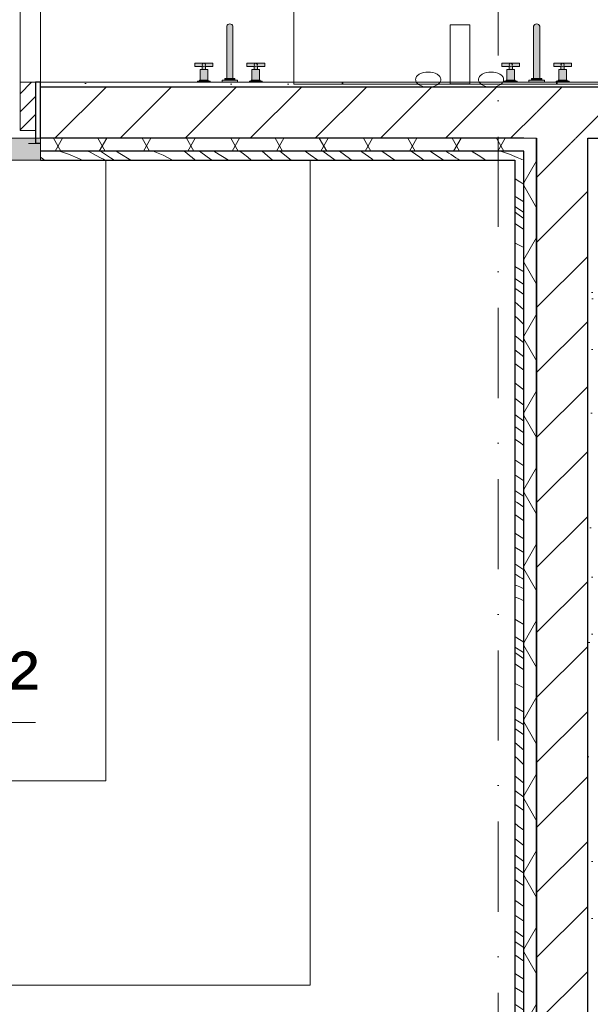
# Model space of a CAD drawing. Header units: millimetres. Extents: x -59761 to 112741, y -57975 to 46221.
# Tile 277 of 421: x 60679 to 62910, y -42960 to -39106. Entities that reach past the tile are written whole.
import ezdxf

# ---------------------------------------------------------------- set-up
doc = ezdxf.new("R2010")
doc.units = ezdxf.units.MM
for name, pattern in [('Wipeout_Contour', [1000, 0, -1000]), ('Штриховая', [564.444447, 282.222223, -282.222223]), ('Штрихпунктирная', [670.277762, 352.777767, -176.388884, 0, -141.111112])]:
    doc.linetypes.add(name, pattern=pattern)
for name, color, linetype in [('2D_План зонирования', 7, 'Continuous'), ('Интерьер - конструкции мебели', 7, 'Continuous'), ('Интерьер - Оборудование', 7, 'Continuous'), ('Интерьер - Оборудование бань', 7, 'Continuous'), ('Конструктив - Навесные Стены', 7, 'Continuous'), ('Конструктив - Стены Блок 200 нов', 7, 'Continuous'), ('УЛИЦА_Внутр отделка бань', 7, 'Continuous'), ('Элемент Модели - Зона', 7, 'Continuous'), ('Элемент Модели - Оси', 2, 'Continuous')]:
    doc.layers.add(name, color=color, linetype=linetype)
doc.styles.add('СГЕНЕРИР_СТИЛЬ_1', font='arial.ttf')
pattern_1 = [(45, (-45000, -54000), (-127.27922, 127.27922), [])]
pattern_2 = [(45, (-45000, -53650), (-111.36932, 111.36932), [0, -105, 0, -157.5]), (110, (-44650, -53650), (148.00159, 53.86817), [0, -77, 0, -133])]
pattern_3 = [(60, (-45000, -54000), (-129.90381, 75), []), (120, (-45000, -54000), (129.90381, 75), [])]

# ---------------------------------------------------------------- blocks, each defined once
blk = doc.blocks.new('*X661', base_point=(2412685.8, -340475.5))
at = {"layer": 'УЛИЦА_Внутр отделка бань', "color": 7, "linetype": 'Continuous', "lineweight": 5}
blk.add_line((2520300.8, -326116.7), (2520310.5, -326120.7), dxfattribs=at)
blk = doc.blocks.new('*X662', base_point=(2412685.8, -340475.5))
at = {"layer": 'УЛИЦА_Внутр отделка бань', "color": 7, "linetype": 'Continuous', "lineweight": 5}
for p, q in [((2520310.5, -326120.7), (2520323, -326125.8)), ((2520323, -326125.8), (2520333.1, -326130.5))]:
    blk.add_line(p, q, dxfattribs=at)
blk = doc.blocks.new('*X663', base_point=(2412685.8, -340475.5))
at = {"layer": 'УЛИЦА_Внутр отделка бань', "color": 7, "linetype": 'Continuous', "lineweight": 5}
for p, q in [((2520333.1, -326130.5), (2520335.8, -326131.7)), ((2520314.4, -326211.7), (2520300.8, -326203.4)), ((2520335.8, -326224.5), (2520314.4, -326211.7)), ((2520308.2, -326276.9), (2520300.8, -326272.2)), ((2520335.8, -326293.9), (2520308.2, -326276.9)), ((2520330.2, -326332.1), (2520300.8, -326312.9)), ((2520308.5, -326339.5), (2520300.8, -326333.9)), ((2520335.8, -326359.4), (2520308.5, -326339.5)), ((2520335.8, -326335.6), (2520330.2, -326332.1)), ((2520300.8, -326378.5), (2520315.7, -326388)), ((2520315.7, -326388), (2520335.8, -326402)), ((2520304.5, -326456.8), (2520300.8, -326455.2)), ((2520335.8, -326472.5), (2520304.5, -326456.8)), ((2520332.6, -326565.7), (2520300.8, -326547.6)), ((2520335.8, -326566.7), (2520332.6, -326565.7)), ((2520335.1, -326616), (2520300.8, -326594.8)), ((2520335.8, -326616.4), (2520335.1, -326616)), ((2520305.1, -326634.8), (2520300.8, -326631.7)), ((2520335.8, -326656.9), (2520305.1, -326634.8)), ((2520335.8, -326717.1), (2520300.8, -326686.3)), ((2520314.9, -326753), (2520300.8, -326740.5)), ((2520335.8, -326774.1), (2520314.9, -326753)), ((2520307.7, -326823), (2520300.8, -326816.9)), ((2520335.8, -326846), (2520307.7, -326823)), ((2520335.8, -326900.7), (2520300.8, -326874.2)), ((2520335.8, -326952.6), (2520300.8, -326927.6)), ((2520314.3, -327013.6), (2520300.8, -327002.8)), ((2520335.8, -327030), (2520314.3, -327013.6)), ((2520307.6, -327068.3), (2520300.8, -327062.9)), ((2520330.4, -327086.1), (2520307.6, -327068.3)), ((2520335.8, -327090.2), (2520330.4, -327086.1)), ((2520335.8, -327152.9), (2520300.8, -327126.6)), ((2520335.8, -327198.8), (2520300.8, -327173.9)), ((2520318.4, -327235.5), (2520300.8, -327222.9)), ((2520335.8, -327247.8), (2520318.4, -327235.5)), ((2520335.8, -327328.3), (2520300.8, -327304.1)), ((2520335.8, -327386.4), (2520300.8, -327362.6)), ((2520332.5, -327445.8), (2520300.8, -327423.9)), ((2520335.8, -327447.9), (2520332.5, -327445.8)), ((2520309.5, -327471.9), (2520300.8, -327466)), ((2520335.8, -327489.3), (2520309.5, -327471.9)), ((2520335.8, -327542.8), (2520300.8, -327518)), ((2520335.8, -327613.4), (2520300.8, -327591.6)), ((2520329.8, -327663), (2520300.8, -327645.7)), ((2520335.8, -327666.9), (2520329.8, -327663)), ((2520335.8, -327734.7), (2520300.8, -327710.8)), ((2520304.3, -327753.1), (2520300.8, -327750.9)), ((2520312.2, -327758.1), (2520304.3, -327753.1)), ((2520320.1, -327763.1), (2520312.2, -327758.1)), ((2520328.1, -327768), (2520320.1, -327763.1)), ((2520335.8, -327773.2), (2520328.1, -327768)), ((2520300.8, -327793), (2520320, -327802)), ((2520320, -327802), (2520335.8, -327809.7)), ((2520300.8, -327840.9), (2520323, -327850)), ((2520323, -327850), (2520335.8, -327855.9)), ((2520314.4, -327935.9), (2520300.8, -327927.6)), ((2520335.8, -327948.8), (2520314.4, -327935.9)), ((2520308.2, -328001.1), (2520300.8, -327996.4)), ((2520335.8, -328018.1), (2520308.2, -328001.1)), ((2520330.2, -328056.3), (2520300.8, -328037.1)), ((2520308.5, -328063.7), (2520300.8, -328058.1)), ((2520335.8, -328083.6), (2520308.5, -328063.7)), ((2520335.8, -328059.9), (2520330.2, -328056.3)), ((2520300.8, -328102.7), (2520315.7, -328112.2)), ((2520315.7, -328112.2), (2520335.8, -328126.2)), ((2520304.5, -328181), (2520300.8, -328179.4)), ((2520335.8, -328196.7), (2520304.5, -328181)), ((2520332.6, -328289.9), (2520300.8, -328271.8)), ((2520335.8, -328290.9), (2520332.6, -328289.9)), ((2520335.1, -328340.2), (2520300.8, -328319)), ((2520335.8, -328340.6), (2520335.1, -328340.2)), ((2520305.1, -328359), (2520300.8, -328355.9)), ((2520335.8, -328381.1), (2520305.1, -328359)), ((2520335.8, -328441.3), (2520300.8, -328410.5)), ((2520314.9, -328477.2), (2520300.8, -328464.7)), ((2520335.8, -328498.3), (2520314.9, -328477.2)), ((2520307.7, -328547.2), (2520300.8, -328541.1)), ((2520335.8, -328570.2), (2520307.7, -328547.2)), ((2520335.8, -328624.9), (2520300.8, -328598.4)), ((2520335.8, -328676.8), (2520300.8, -328651.8)), ((2520314.3, -328737.8), (2520300.8, -328727)), ((2520335.8, -328754.2), (2520314.3, -328737.8)), ((2520307.6, -328792.5), (2520300.8, -328787.1)), ((2520330.4, -328810.3), (2520307.6, -328792.5)), ((2520335.8, -328814.4), (2520330.4, -328810.3)), ((2520335.8, -328877.1), (2520300.8, -328850.8)), ((2520335.8, -328923), (2520300.8, -328898.2)), ((2520318.4, -328959.7), (2520300.8, -328947.1)), ((2520335.8, -328972), (2520318.4, -328959.7)), ((2520335.8, -329052.5), (2520300.8, -329028.3)), ((2520335.8, -329110.6), (2520300.8, -329086.8)), ((2520332.5, -329170), (2520300.8, -329148.1)), ((2520309.5, -329196.1), (2520300.8, -329190.2)), ((2520335.8, -329213.5), (2520309.5, -329196.1)), ((2520335.8, -329172.2), (2520332.5, -329170)), ((2520335.8, -329267), (2520300.8, -329242.2)), ((2520335.8, -329337.6), (2520300.8, -329315.8)), ((2520329.8, -329387.2), (2520300.8, -329369.9)), ((2520335.8, -329391.1), (2520329.8, -329387.2)), ((2520335.8, -329458.9), (2520300.8, -329435.1))]:
    blk.add_line(p, q, dxfattribs=at)
blk = doc.blocks.new('*X670', base_point=(2412685.8, -340475.5))
at = {"layer": 'УЛИЦА_Внутр отделка бань', "color": 7, "linetype": 'Continuous', "lineweight": 5}
for p, q in [((2518520, -326095.5), (2518555.2, -326108)), ((2518555.2, -326108), (2518598.8, -326125.8)), ((2518631.5, -326095.5), (2518639.8, -326099.7)), ((2518639.8, -326099.7), (2518661.5, -326111.1)), ((2518661.5, -326111.1), (2518683, -326122.9)), ((2518719.9, -326121.5), (2518680.6, -326095.5)), ((2518756.5, -326104.5), (2518742.1, -326095.5)), ((2518798.7, -326130.5), (2518756.5, -326104.5)), ((2518925.1, -326111.9), (2518886.3, -326095.5)), ((2518962.1, -326130.5), (2518925.1, -326111.9)), ((2519018.4, -326103.6), (2519008.3, -326095.5)), ((2519029.1, -326112.3), (2519018.4, -326103.6)), ((2519039.5, -326121.2), (2519029.1, -326112.3)), ((2519098.1, -326117.6), (2519067.6, -326095.5)), ((2519128.1, -326098.7), (2519122.9, -326095.5)), ((2519180.6, -326130.5), (2519128.1, -326098.7)), ((2519240.2, -326105.9), (2519225.1, -326095.5)), ((2519257, -326119.2), (2519240.2, -326105.9)), ((2519333.5, -326113.9), (2519312.3, -326095.5)), ((2519352.8, -326130.5), (2519333.5, -326113.9)), ((2519425.9, -326130.5), (2519382.2, -326095.5)), ((2519500.5, -326109.6), (2519480.7, -326095.5)), ((2519529.8, -326130.5), (2519500.5, -326109.6)), ((2519598.6, -326130.5), (2519550.3, -326095.5)), ((2519653.6, -326124), (2519615.6, -326095.5)), ((2519702.5, -326098.1), (2519698.9, -326095.5)), ((2519741.6, -326126.4), (2519702.5, -326098.1)), ((2519831.7, -326130.5), (2519781.1, -326095.5)), ((2519929.4, -326119.7), (2519895.2, -326095.5)), ((2520021.9, -326130.5), (2519969.1, -326095.5)), ((2520042.6, -326103.2), (2520031.1, -326095.5)), ((2520051.8, -326109.3), (2520042.6, -326103.2)), ((2520061.1, -326115.4), (2520051.8, -326109.3)), ((2520070.4, -326121.4), (2520061.1, -326115.4)), ((2520157.4, -326111.2), (2520131, -326095.5)), ((2520179.5, -326126), (2520157.4, -326111.2)), ((2520244.2, -326095.5), (2520279.5, -326108)), ((2520279.5, -326108), (2520300.8, -326116.7)), ((2518455.3, -326126), (2518445.8, -326119.6)), ((2518462.1, -326130.5), (2518455.3, -326126)), ((2518598.8, -326125.8), (2518608.9, -326130.5)), ((2518692.6, -326127.7), (2518683, -326122.9)), ((2518698, -326130.5), (2518692.6, -326127.7)), ((2518733.6, -326130.5), (2518719.9, -326121.5)), ((2519049.9, -326130.2), (2519039.5, -326121.2)), ((2519050.2, -326130.5), (2519049.9, -326130.2)), ((2519116.1, -326130.5), (2519098.1, -326117.6)), ((2519269.9, -326130.5), (2519257, -326119.2)), ((2519662.4, -326130.5), (2519653.6, -326124)), ((2519747.4, -326130.5), (2519741.6, -326126.4)), ((2519944.5, -326130.5), (2519929.4, -326119.7)), ((2520079.8, -326127.5), (2520070.4, -326121.4)), ((2520084.4, -326130.5), (2520079.8, -326127.5)), ((2520186.3, -326130.5), (2520179.5, -326126))]:
    blk.add_line(p, q, dxfattribs=at)

msp = doc.modelspace()

# ---------------------------------------------------------------- linework, layer by layer
at = {"layer": 'Интерьер - конструкции мебели', "color": 7, "linetype": 'Continuous', "lineweight": 15, "flags": 128}
for points in [[(60760, -39349.94), (64500.34, -39349.94), (64500.34, -38649.94), (60760, -38649.94)], [(54320, -39654.94), (54320, -43685), (54385, -43685), (62615, -43685), (62680, -43685), (62680, -39654.94), (61815, -39654.94), (61815, -42885), (55185, -42885), (55185, -39654.94)], [(55185, -39654.94), (55185, -42885), (61815, -42885), (61815, -39654.94), (61015, -39654.94), (61015, -42085), (55985, -42085), (55985, -39654.94)]]:
    msp.add_lwpolyline(points, close=True, dxfattribs=at)
at = {"layer": 'Интерьер - Оборудование', "color": 7, "linetype": 'Continuous', "lineweight": 5}
for p, q in [((61392.34, -39288.94), (61394.24, -39287.04)), ((61392.34, -39299.94), (61405.34, -39299.94)), ((61405.34, -39288.94), (61403.43, -39287.04)), ((61595.34, -39288.94), (61597.24, -39287.04)), ((61608.34, -39299.94), (61595.34, -39299.94)), ((61608.34, -39288.94), (61606.43, -39287.04)), ((62592.34, -39288.94), (62594.24, -39287.04)), ((62592.34, -39299.94), (62605.34, -39299.94)), ((62605.34, -39288.94), (62603.43, -39287.04)), ((62795.34, -39288.94), (62797.24, -39287.04)), ((62808.34, -39299.94), (62795.34, -39299.94)), ((62808.34, -39288.94), (62806.43, -39287.04))]:
    msp.add_line(p, q, dxfattribs=at)
for centre in [(61398.84, -39282.44), (61601.84, -39282.44), (62598.84, -39282.44), (62801.84, -39282.44)]:
    msp.add_circle(centre, 6.5, dxfattribs=at)
at = {"layer": 'Интерьер - Оборудование бань', "color": 7, "linetype": 'Continuous', "lineweight": 15}
msp.add_lwpolyline([(55185, -39654.94), (55185, -42885), (61815, -42885), (61815, -39654.94)], dxfattribs=at)
at = {"layer": 'Конструктив - Навесные Стены', "color": 7, "linetype": 'Continuous', "lineweight": 5}
for p, q in [((60680, -39319.94), (60680, -38424.94)), ((60680, -39319.94), (60680, -39374.94)), ((60680, -39374.94), (60680, -39319.94))]:
    msp.add_line(p, q, dxfattribs=at)
msp.add_arc((60680, -39319.94), 895, 90, 180, dxfattribs=at)
at = {"layer": 'Элемент Модели - Зона', "color": 7, "linetype": 'Continuous', "lineweight": 15}
msp.add_line((59440, -41856.6), (60740.58, -41856.6), dxfattribs=at)
at = {"layer": 'Элемент Модели - Зона', "color": 253, "linetype": 'Штриховая', "lineweight": 15, "flags": 128}
for points in [[(-8890, -17680), (-3119.74, -17680), (-3119.74, -14858.42), (142.53, -11594.86), (156.67, -11609), (156.67, -11580), (18300, -11580), (18300, -11600), (32399.73, -11600), (32399.73, -11580), (69081.36, -11580), (72316.72, -14823.47), (72320.06, -15158.11), (72320.06, -17695), (72360, -17695), (72360, -19700), (72120, -19700), (72120, -18300), (71700, -18300), (71700, -17900), (63300, -17900), (63300, -18300), (62700, -18300), (62700, -17900), (54320, -17900), (54320, -27030), (62700, -27030), (62700, -26350), (63300, -26350), (63300, -27540), (67380, -27540), (67380, -26630), (67500, -26630), (67500, -27660), (62920, -27660), (62920, -32819.89), (72120, -32819.89), (72120, -27750), (71650, -27750), (71650, -26250), (72120, -26250), (72120, -21200), (72360, -21200), (72360, -33849.94), (72120, -33849.94), (72120, -33059.89), (54320, -33059.89), (54320, -39349.94), (72120, -39349.94), (72120, -36299.94), (71700.06, -36299.94), (71700.06, -35674.44), (72120, -35674.44), (72120, -35349.94), (72360, -35349.94), (72360, -35679.94), (75850, -35679.94), (75850, -16794.88), (75238.88, -16794.88), (75238.88, -9000), (80700, -9000), (80700, -8700), (81300, -8700), (81300, -9000), (87517.1, -9000), (87517.1, -320), (85530, -320), (85530, 300), (84182.9, 300), (81300, 300), (81300, -300), (80700, -300), (80700, 212.5), (79799.78, 212.5), (72300, 212.5), (72300, -300), (71700, -300), (71700, 212.5), (63300, 212.5), (63300, -300), (62700, -300), (62700, 212.5), (54300, 212.5), (54300, -300), (53700, -300), (53700, 212.5), (45650, 212.5), (45650, -300), (45050, -300), (44950, -300), (44950, -5367.2), (32450.06, -5367.2), (32450.06, -200), (32450.06, 7690), (32460.06, 7690), (32460.06, 13850), (29720, 13850), (29720, 5730), (28964.53, 5730), (28964.53, 212), (27300.06, 212), (27300.06, -300), (26700.06, -300), (26700.06, 212), (18300, 212), (18300, -300), (17700, -300), (17700, 212), (16025.03, 212), (16025.03, -7500), (16025.03, -9042.59), (9300, -9042.59), (9300, -9300), (8700, -9300), (8700, -9042.59), (300, -9042.59), (300, -9300), (-300, -9300), (-300, -9042.59), (-8250, -9042.59), (-8250, -9300), (-8850, -9300), (-8850, -9042.59), (-8890, -9042.59)], [(58500, -44450), (62680, -44450), (62680, -39589.94), (54320, -39589.94), (54320, -44450)]]:
    msp.add_lwpolyline(points, close=True, dxfattribs=at)

# ---------------------------------------------------------------- texts
at = {"layer": 'Элемент Модели - Зона', "color": 7, "lineweight": 15, "insert": (60090.29, -41727.29), "char_height": 250, "attachment_point": 5, "style": 'СГЕНЕРИР_СТИЛЬ_1'}
msp.add_mtext('\\A1;{\\pqc;\\fArial|b0|i0|c204|p38;41,71 м²}', dxfattribs=at)

# ---------------------------------------------------------------- wipeouts: each hides what was drawn before it
at = {"color": 254, "linetype": 'Wipeout_Contour', "lineweight": 0, "ltscale": 10165951.50302619}
msp.add_wipeout([(62700, -39589.94), (62900, -39589.94), (62900, -39569.94), (62700, -39569.94)], dxfattribs=at).dxf.layer = 'Конструктив - Стены Блок 200 нов'

# ---------------------------------------------------------------- next in the draw order: hatches: boundary and pattern name
at = {"layer": 'Конструктив - Стены Блок 200 нов', "linetype": 'Continuous', "lineweight": 5}
h = msp.add_hatch(dxfattribs=at)
h.set_pattern_fill('БЛОКИ_БЕТОННЫЕ_ЭФФЕКТИВН_2D', style=0, pattern_type=2)
h.set_pattern_definition(pattern_1)
h.paths.add_polyline_path([(62700, -39589.94), (62900, -39589.94), (62900, -39569.94), (62700, -39569.94)])

# ---------------------------------------------------------------- next in the draw order: wipeouts: each hides what was drawn before it
at = {"color": 254, "linetype": 'Wipeout_Contour', "lineweight": 0, "ltscale": 10157630.9995256}
msp.add_wipeout([(60680, -39539.94), (60760, -39539.94), (60760, -39349.94), (60680, -39349.94)], dxfattribs=at).dxf.layer = 'Конструктив - Навесные Стены'

# ---------------------------------------------------------------- next in the draw order: hatches: boundary and pattern name
at = {"layer": 'Конструктив - Навесные Стены', "linetype": 'Continuous', "lineweight": 5}
h = msp.add_hatch(dxfattribs=at)
h.set_pattern_fill('АЛЮМИНИЙ_000D', style=0, pattern_type=2)
h.set_pattern_definition([(45, (-45000, -54000), (-176.7767, 176.7767), []), (45, (-45035.36, -53964.64), (-176.7767, 176.7767), []), (45, (-45070.7, -53929.3), (-176.7767, 176.7767), [])])
h.paths.add_polyline_path([(60680, -39539.94), (60760, -39539.94), (60760, -39349.94), (60680, -39349.94)])

# ---------------------------------------------------------------- next in the draw order: linework, layer by layer
at = {"layer": 'Конструктив - Навесные Стены', "color": 7, "linetype": 'Continuous', "lineweight": 15}
for p, q in [((60680, -39349.94), (60680, -39539.94)), ((60760, -39349.94), (60680, -39349.94)), ((60760, -39349.94), (60760, -39539.94)), ((60760, -39539.94), (60680, -39539.94))]:
    msp.add_line(p, q, dxfattribs=at)

# ---------------------------------------------------------------- next in the draw order: wipeouts: each hides what was drawn before it
at = {"color": 254, "linetype": 'Wipeout_Contour', "lineweight": 0, "ltscale": 10166776.52626231}
msp.add_wipeout([(62680, -39589.94), (62680, -44450), (62700, -44450), (62700, -39589.94)], dxfattribs=at).dxf.layer = 'Конструктив - Стены Блок 200 нов'
at = {"color": 254, "linetype": 'Wipeout_Contour', "lineweight": 0, "ltscale": 10167649.14594134}
msp.add_wipeout([(62920, -44450), (62920, -39589.94), (62900, -39589.94), (62900, -44450)], dxfattribs=at).dxf.layer = 'Конструктив - Стены Блок 200 нов'

# ---------------------------------------------------------------- next in the draw order: hatches: boundary and pattern name
at = {"layer": 'Конструктив - Стены Блок 200 нов', "linetype": 'Continuous', "lineweight": 5}
h = msp.add_hatch(dxfattribs=at)
h.set_pattern_fill('ШТУКАТУРКА__ГИПС_01_000D', color=252, style=0, pattern_type=2)
h.set_pattern_definition(pattern_2)
h.paths.add_polyline_path([(62680, -39589.94), (62680, -44450), (62700, -44450), (62700, -39589.94)])
h = msp.add_hatch(dxfattribs=at)
h.set_pattern_fill('ШТУКАТУРКА__ГИПС_01_000D', color=252, style=0, pattern_type=2)
h.set_pattern_definition(pattern_2)
h.paths.add_polyline_path([(62920, -44450), (62920, -39589.94), (62900, -39589.94), (62900, -44450)])

# ---------------------------------------------------------------- next in the draw order: linework, layer by layer
at = {"layer": 'Интерьер - Оборудование бань', "color": 7, "linetype": 'Continuous', "lineweight": 15}
msp.add_lwpolyline([(61015, -39654.94), (62680, -39654.94)], dxfattribs=at)
at = {"layer": 'Конструктив - Стены Блок 200 нов', "color": 7, "linetype": 'Continuous', "lineweight": 30, "flags": 128}
msp.add_lwpolyline([(62680, -39589.94), (62680, -44450)], dxfattribs=at)

# ---------------------------------------------------------------- next in the draw order: wipeouts: each hides what was drawn before it
at = {"color": 254, "linetype": 'Wipeout_Contour', "lineweight": 0, "ltscale": 10165164.96746882}
msp.add_wipeout([(64500.34, -39349.94), (60760, -39349.94), (60760, -39369.94), (64500.34, -39369.94)], dxfattribs=at).dxf.layer = 'Конструктив - Стены Блок 200 нов'

# ---------------------------------------------------------------- next in the draw order: hatches: boundary and pattern name
at = {"layer": 'Интерьер - Оборудование', "linetype": 'Continuous', "lineweight": 0}
for points in [[(61488.34, -39335.94), (61512.34, -39335.94), (61512.34, -39130.89, 0.7592472), (61488.34, -39130.89)], [(62688.34, -39335.94), (62712.34, -39335.94), (62712.34, -39130.89, 0.7592472), (62688.34, -39130.89)], [(61413.84, -39299.94), (61405.34, -39299.94), (61405.34, -39288.94), (61433.84, -39288.94), (61433.84, -39275.94), (61363.84, -39275.94), (61363.84, -39288.94), (61392.34, -39288.94), (61392.34, -39299.94), (61383.84, -39299.94), (61383.84, -39342.94), (61381.34, -39342.94), (61381.34, -39346.44), (61373.84, -39346.44), (61373.84, -39349.94), (61423.84, -39349.94), (61423.84, -39346.44), (61416.34, -39346.44), (61416.34, -39342.94), (61413.84, -39342.94)], [(61586.84, -39299.94), (61586.84, -39342.94), (61584.34, -39342.94), (61584.34, -39346.44), (61576.84, -39346.44), (61576.84, -39349.94), (61626.84, -39349.94), (61626.84, -39346.44), (61619.34, -39346.44), (61619.34, -39342.94), (61616.84, -39342.94), (61616.84, -39299.94), (61608.34, -39299.94), (61608.34, -39288.94), (61636.84, -39288.94), (61636.84, -39275.94), (61566.84, -39275.94), (61566.84, -39288.94), (61595.34, -39288.94), (61595.34, -39299.94)], [(62613.84, -39299.94), (62605.34, -39299.94), (62605.34, -39288.94), (62633.84, -39288.94), (62633.84, -39275.94), (62563.84, -39275.94), (62563.84, -39288.94), (62592.34, -39288.94), (62592.34, -39299.94), (62583.84, -39299.94), (62583.84, -39342.94), (62581.34, -39342.94), (62581.34, -39346.44), (62573.84, -39346.44), (62573.84, -39349.94), (62623.84, -39349.94), (62623.84, -39346.44), (62616.34, -39346.44), (62616.34, -39342.94), (62613.84, -39342.94)], [(62786.84, -39299.94), (62786.84, -39342.94), (62784.34, -39342.94), (62784.34, -39346.44), (62776.84, -39346.44), (62776.84, -39349.94), (62826.84, -39349.94), (62826.84, -39346.44), (62819.34, -39346.44), (62819.34, -39342.94), (62816.84, -39342.94), (62816.84, -39299.94), (62808.34, -39299.94), (62808.34, -39288.94), (62836.84, -39288.94), (62836.84, -39275.94), (62766.84, -39275.94), (62766.84, -39288.94), (62795.34, -39288.94), (62795.34, -39299.94)], [(61530.34, -39342.94), (61470.34, -39342.94), (61470.34, -39349.94), (61530.34, -39349.94)], [(61520.34, -39335.94), (61480.34, -39335.94), (61480.34, -39342.94), (61520.34, -39342.94)], [(62730.34, -39342.94), (62670.34, -39342.94), (62670.34, -39349.94), (62730.34, -39349.94)], [(62720.34, -39335.94), (62680.34, -39335.94), (62680.34, -39342.94), (62720.34, -39342.94)]]:
    msp.add_hatch(color=255, dxfattribs=at).paths.add_polyline_path(points)
at = {"layer": 'Конструктив - Стены Блок 200 нов', "linetype": 'Continuous', "lineweight": 5}
h = msp.add_hatch(dxfattribs=at)
h.set_pattern_fill('ШТУКАТУРКА__ГИПС_01_000D', color=252, style=0, pattern_type=2)
h.set_pattern_definition(pattern_2)
h.paths.add_polyline_path([(64500.34, -39349.94), (60760, -39349.94), (60760, -39369.94), (64500.34, -39369.94)])

# ---------------------------------------------------------------- next in the draw order: linework, layer by layer
at = {"layer": 'Интерьер - Оборудование', "color": 7, "linetype": 'Continuous', "lineweight": 5}
for p, q in [((61416.34, -39346.44), (61381.34, -39346.44)), ((61383.84, -39342.94), (61413.84, -39342.94)), ((61584.34, -39346.44), (61619.34, -39346.44)), ((61616.84, -39342.94), (61586.84, -39342.94)), ((62616.34, -39346.44), (62581.34, -39346.44)), ((62583.84, -39342.94), (62613.84, -39342.94)), ((62784.34, -39346.44), (62819.34, -39346.44)), ((62816.84, -39342.94), (62786.84, -39342.94))]:
    msp.add_line(p, q, dxfattribs=at)
at = {"layer": 'Интерьер - Оборудование', "color": 7, "linetype": 'Continuous', "lineweight": 5, "flags": 128}
for points in [[(61488.34, -39335.94), (61512.34, -39335.94), (61512.34, -39130.89, 0.7592472), (61488.34, -39130.89)], [(62688.34, -39335.94), (62712.34, -39335.94), (62712.34, -39130.89, 0.7592472), (62688.34, -39130.89)]]:
    msp.add_lwpolyline(points, format="xyb", close=True, dxfattribs=at)
for points in [[(61413.84, -39299.94), (61413.84, -39342.94), (61416.34, -39342.94), (61416.34, -39346.44), (61423.84, -39346.44), (61423.84, -39349.94), (61373.84, -39349.94), (61373.84, -39346.44), (61381.34, -39346.44), (61381.34, -39342.94), (61383.84, -39342.94), (61383.84, -39299.94), (61392.34, -39299.94), (61392.34, -39288.94), (61363.84, -39288.94), (61363.84, -39275.94), (61433.84, -39275.94), (61433.84, -39288.94), (61405.34, -39288.94), (61405.34, -39299.94)], [(61586.84, -39299.94), (61586.84, -39342.94), (61584.34, -39342.94), (61584.34, -39346.44), (61576.84, -39346.44), (61576.84, -39349.94), (61626.84, -39349.94), (61626.84, -39346.44), (61619.34, -39346.44), (61619.34, -39342.94), (61616.84, -39342.94), (61616.84, -39299.94), (61608.34, -39299.94), (61608.34, -39288.94), (61636.84, -39288.94), (61636.84, -39275.94), (61566.84, -39275.94), (61566.84, -39288.94), (61595.34, -39288.94), (61595.34, -39299.94)], [(62613.84, -39299.94), (62613.84, -39342.94), (62616.34, -39342.94), (62616.34, -39346.44), (62623.84, -39346.44), (62623.84, -39349.94), (62573.84, -39349.94), (62573.84, -39346.44), (62581.34, -39346.44), (62581.34, -39342.94), (62583.84, -39342.94), (62583.84, -39299.94), (62592.34, -39299.94), (62592.34, -39288.94), (62563.84, -39288.94), (62563.84, -39275.94), (62633.84, -39275.94), (62633.84, -39288.94), (62605.34, -39288.94), (62605.34, -39299.94)], [(62786.84, -39299.94), (62786.84, -39342.94), (62784.34, -39342.94), (62784.34, -39346.44), (62776.84, -39346.44), (62776.84, -39349.94), (62826.84, -39349.94), (62826.84, -39346.44), (62819.34, -39346.44), (62819.34, -39342.94), (62816.84, -39342.94), (62816.84, -39299.94), (62808.34, -39299.94), (62808.34, -39288.94), (62836.84, -39288.94), (62836.84, -39275.94), (62766.84, -39275.94), (62766.84, -39288.94), (62795.34, -39288.94), (62795.34, -39299.94)], [(61530.34, -39342.94), (61470.34, -39342.94), (61470.34, -39349.94), (61530.34, -39349.94)], [(61520.34, -39335.94), (61480.34, -39335.94), (61480.34, -39342.94), (61520.34, -39342.94)], [(62730.34, -39342.94), (62670.34, -39342.94), (62670.34, -39349.94), (62730.34, -39349.94)], [(62720.34, -39335.94), (62680.34, -39335.94), (62680.34, -39342.94), (62720.34, -39342.94)]]:
    msp.add_lwpolyline(points, close=True, dxfattribs=at)

# ---------------------------------------------------------------- next in the draw order: wipeouts: each hides what was drawn before it
at = {"color": 254, "linetype": 'Wipeout_Contour', "lineweight": 0, "ltscale": 10167212.83608199}
msp.add_wipeout([(62900, -44450), (62900, -39589.94), (62700, -39589.94), (62700, -44450)], dxfattribs=at).dxf.layer = 'Конструктив - Стены Блок 200 нов'

# ---------------------------------------------------------------- next in the draw order: hatches: boundary and pattern name
at = {"layer": 'Конструктив - Стены Блок 200 нов', "linetype": 'Continuous', "lineweight": 5}
h = msp.add_hatch(dxfattribs=at)
h.set_pattern_fill('БЛОКИ_БЕТОННЫЕ_ЭФФЕКТИВН_2D', style=0, pattern_type=2)
h.set_pattern_definition(pattern_1)
h.paths.add_polyline_path([(62900, -44450), (62900, -39589.94), (62700, -39589.94), (62700, -44450)])

# ---------------------------------------------------------------- next in the draw order: linework, layer by layer
at = {"layer": 'Конструктив - Стены Блок 200 нов', "color": 7, "linetype": 'Continuous', "lineweight": 30}
for p, q in [((62700, -39569.94), (62700, -39589.94)), ((62900, -39589.94), (62900, -39569.94)), ((62700, -39589.94), (62700, -44450)), ((62900, -44450), (62900, -39589.94))]:
    msp.add_line(p, q, dxfattribs=at)

# ---------------------------------------------------------------- next in the draw order: wipeouts: each hides what was drawn before it
at = {"color": 254, "linetype": 'Wipeout_Contour', "lineweight": 0, "ltscale": 10165515.13907798}
msp.add_wipeout([(62680, -39589.94), (62700, -39589.94), (62700, -39569.94), (62680, -39569.94)], dxfattribs=at).dxf.layer = 'Конструктив - Стены Блок 200 нов'
at = {"color": 254, "linetype": 'Wipeout_Contour', "lineweight": 0, "ltscale": 10166387.86701337}
msp.add_wipeout([(62900, -39589.94), (62920, -39589.94), (62920, -39569.94), (62900, -39569.94)], dxfattribs=at).dxf.layer = 'Конструктив - Стены Блок 200 нов'

# ---------------------------------------------------------------- next in the draw order: wipeouts: each hides what was drawn before it
at = {"color": 254, "linetype": 'Wipeout_Contour', "lineweight": 0, "ltscale": 12712614.0108245}
msp.add_wipeout([(62900, -39569.94), (64500.34, -39569.94), (64500.34, -39379.94), (64500.34, -39369.94), (62900, -39369.94)], dxfattribs=at).dxf.layer = 'Конструктив - Стены Блок 200 нов'
at = {"color": 254, "linetype": 'Wipeout_Contour', "lineweight": 0, "ltscale": 10161667.22925692}
msp.add_wipeout([(60760, -39589.94), (62680, -39589.94), (62680, -39569.94), (60760, -39569.94)], dxfattribs=at).dxf.layer = 'Конструктив - Стены Блок 200 нов'

# ---------------------------------------------------------------- next in the draw order: hatches: boundary and pattern name
at = {"layer": 'Конструктив - Стены Блок 200 нов', "linetype": 'Continuous', "lineweight": 5}
h = msp.add_hatch(dxfattribs=at)
h.set_pattern_fill('БЛОКИ_БЕТОННЫЕ_ЭФФЕКТИВН_2D', style=0, pattern_type=2)
h.set_pattern_definition(pattern_1)
h.paths.add_polyline_path([(62900, -39569.94), (64500.34, -39569.94), (64500.34, -39379.94), (64500.34, -39369.94), (62900, -39369.94)])
h = msp.add_hatch(dxfattribs=at)
h.set_pattern_fill('ШТУКАТУРКА__ГИПС_01_000D', color=252, style=0, pattern_type=2)
h.set_pattern_definition(pattern_2)
h.paths.add_polyline_path([(60760, -39589.94), (62680, -39589.94), (62680, -39569.94), (60760, -39569.94)])

# ---------------------------------------------------------------- next in the draw order: wipeouts: each hides what was drawn before it
at = {"color": 254, "linetype": 'Wipeout_Contour', "lineweight": 0, "ltscale": 10165895.07107994}
msp.add_wipeout([(62700, -39569.94), (62900, -39569.94), (62900, -39369.94), (62700, -39369.94)], dxfattribs=at).dxf.layer = 'Конструктив - Стены Блок 200 нов'

# ---------------------------------------------------------------- next in the draw order: hatches: boundary and pattern name
at = {"layer": 'Конструктив - Стены Блок 200 нов', "linetype": 'Continuous', "lineweight": 5}
h = msp.add_hatch(dxfattribs=at)
h.set_pattern_fill('БЛОКИ_БЕТОННЫЕ_ЭФФЕКТИВН_2D', style=0, pattern_type=2)
h.set_pattern_definition(pattern_1)
h.paths.add_polyline_path([(62700, -39569.94), (62900, -39569.94), (62900, -39369.94), (62700, -39369.94)])

# ---------------------------------------------------------------- next in the draw order: linework, layer by layer
at = {"layer": 'Конструктив - Стены Блок 200 нов', "color": 7, "linetype": 'Continuous', "lineweight": 30}
for p, q in [((64500.34, -39369.94), (62900, -39369.94)), ((62900, -39589.94), (62900, -39569.94)), ((62900, -39569.94), (64500.34, -39569.94))]:
    msp.add_line(p, q, dxfattribs=at)

# ---------------------------------------------------------------- next in the draw order: wipeouts: each hides what was drawn before it
at = {"color": 254, "linetype": 'Wipeout_Contour', "lineweight": 0, "ltscale": 10161650.44317338}
msp.add_wipeout([(60760, -39569.94), (62700, -39569.94), (62700, -39369.94), (60760, -39369.94)], dxfattribs=at).dxf.layer = 'Конструктив - Стены Блок 200 нов'

# ---------------------------------------------------------------- next in the draw order: hatches: boundary and pattern name
at = {"layer": 'Конструктив - Стены Блок 200 нов', "linetype": 'Continuous', "lineweight": 5}
h = msp.add_hatch(dxfattribs=at)
h.set_pattern_fill('БЛОКИ_БЕТОННЫЕ_ЭФФЕКТИВН_2D', style=0, pattern_type=2)
h.set_pattern_definition(pattern_1)
h.paths.add_polyline_path([(60760, -39569.94), (62700, -39569.94), (62700, -39369.94), (60760, -39369.94)])

# ---------------------------------------------------------------- next in the draw order: linework, layer by layer
at = {"layer": '2D_План зонирования', "color": 7, "linetype": 'Continuous', "lineweight": 5}
for points in [[(63741.93, -38759.83), (63741.93, -39358.02), (61751.37, -39358.02), (61751.37, -38759.83)], [(62439.49, -39356.22), (62361.78, -39356.22), (62361.78, -39126.12), (62439.49, -39126.12)]]:
    msp.add_lwpolyline(points, close=True, dxfattribs=at)
for points in [[(62226.93, -39340.11, 0.1532347), (62230.8, -39351.72, 0.1045183), (62241.35, -39361.2, 0.1370202), (62276.19, -39369.94, 0.1369924), (62311, -39361.2, 0.1044282), (62321.56, -39351.72, 0.1533534), (62325.43, -39340.11, 0.1536857), (62321.56, -39328.55, 0.1042811), (62311, -39319.09, 0.1368085), (62276.19, -39310.36, 0.1368363), (62241.35, -39319.09, 0.1043713), (62230.8, -39328.55, 0.1535669)], [(62472.74, -39340.11, 0.1532215), (62476.61, -39351.72, 0.1045038), (62487.16, -39361.2, 0.1370481), (62521.98, -39369.94, 0.1369367), (62556.8, -39361.2, 0.104405), (62567.36, -39351.72, 0.1534325), (62571.24, -39340.11, 0.1537649), (62567.36, -39328.55, 0.1042577), (62556.8, -39319.09, 0.1367529), (62521.98, -39310.36, 0.1368641), (62487.16, -39319.09, 0.1043568), (62476.61, -39328.55, 0.1535536)]]:
    msp.add_lwpolyline(points, format="xyb", close=True, dxfattribs=at)
at = {"layer": 'Конструктив - Стены Блок 200 нов', "color": 7, "linetype": 'Continuous', "lineweight": 30}
for p, q in [((62900, -39369.94), (62700, -39369.94)), ((62700, -39569.94), (62700, -39589.94))]:
    msp.add_line(p, q, dxfattribs=at)

# ---------------------------------------------------------------- next in the draw order: wipeouts: each hides what was drawn before it
at = {"color": 254, "linetype": 'Wipeout_Contour', "lineweight": 0, "ltscale": 12697225.86693412}
msp.add_wipeout([(60760, -39589.94), (60760, -39569.94), (60760, -39349.94), (60740, -39349.94), (60740, -39589.94)], dxfattribs=at).dxf.layer = 'Конструктив - Стены Блок 200 нов'

# ---------------------------------------------------------------- next in the draw order: linework, layer by layer
at = {"layer": 'Интерьер - Оборудование бань', "color": 7, "linetype": 'Continuous', "lineweight": 15}
msp.add_lwpolyline([(55985, -39589.94), (55985, -42085), (61015, -42085), (61015, -39589.94)], dxfattribs=at)
at = {"layer": 'Конструктив - Стены Блок 200 нов', "color": 7, "linetype": 'Continuous', "lineweight": 30}
for p, q in [((60740, -39349.94), (60740, -39589.94)), ((60760, -39349.94), (60740, -39349.94)), ((60740, -39349.94), (60740, -39589.94)), ((60760, -39569.94), (60760, -39349.94)), ((62700, -39369.94), (60760, -39369.94)), ((60760, -39569.94), (62700, -39569.94)), ((60760, -39589.94), (60740, -39589.94)), ((60760, -39589.94), (60740, -39589.94))]:
    msp.add_line(p, q, dxfattribs=at)
at = {"layer": 'Конструктив - Стены Блок 200 нов', "color": 7, "linetype": 'Continuous', "lineweight": 5, "flags": 128}
msp.add_lwpolyline([(64500.34, -39349.94), (60760, -39349.94)], dxfattribs=at)
at = {"layer": 'Конструктив - Стены Блок 200 нов', "color": 7, "linetype": 'Continuous', "lineweight": 30, "flags": 128}
msp.add_lwpolyline([(60760, -39589.94), (62680, -39589.94)], dxfattribs=at)

# ---------------------------------------------------------------- next in the draw order: wipeouts: each hides what was drawn before it
at = {"color": 254, "linetype": 'Wipeout_Contour', "lineweight": 0, "ltscale": 7624069.93086711}
msp.add_wipeout([(62650, -39569.94), (62650, -39619.94), (62700, -39569.94)], dxfattribs=at).dxf.layer = 'УЛИЦА_Внутр отделка бань'

# ---------------------------------------------------------------- next in the draw order: wipeouts: each hides what was drawn before it
at = {"color": 254, "linetype": 'Wipeout_Contour', "lineweight": 0, "ltscale": 7623968.244742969}
msp.add_wipeout([(62615, -39619.94), (62615, -39654.94), (62650, -39619.94)], dxfattribs=at).dxf.layer = 'УЛИЦА_Внутр отделка бань'

# ---------------------------------------------------------------- next in the draw order: block references
at = {"layer": 'УЛИЦА_Внутр отделка бань', "color": 7, "lineweight": 30}
msp.add_blockref('*X661', (-45000, -54000), dxfattribs=at)

# ---------------------------------------------------------------- next in the draw order: wipeouts: each hides what was drawn before it
at = {"color": 254, "linetype": 'Wipeout_Contour', "lineweight": 0, "ltscale": 7624125.0694344}
msp.add_wipeout([(62650, -39619.94), (62700, -39619.94), (62700, -39569.94)], dxfattribs=at).dxf.layer = 'УЛИЦА_Внутр отделка бань'

# ---------------------------------------------------------------- next in the draw order: linework, layer by layer
at = {"layer": 'УЛИЦА_Внутр отделка бань', "color": 7, "linetype": 'Continuous', "lineweight": 5, "flags": 128}
msp.add_lwpolyline([(62700, -39569.94), (62650, -39569.94)], dxfattribs=at)

# ---------------------------------------------------------------- next in the draw order: wipeouts: each hides what was drawn before it
at = {"color": 254, "linetype": 'Wipeout_Contour', "lineweight": 0, "ltscale": 10166716.91737342}
msp.add_wipeout([(62700, -39619.94), (62650, -39619.94), (62650, -44420), (62700, -44420)], dxfattribs=at).dxf.layer = 'УЛИЦА_Внутр отделка бань'

# ---------------------------------------------------------------- next in the draw order: hatches: boundary and pattern name
at = {"layer": 'УЛИЦА_Внутр отделка бань', "linetype": 'Continuous', "lineweight": 5}
h = msp.add_hatch(dxfattribs=at)
h.set_pattern_fill('ИЗОЛЯЦИЯ_02_000D', style=0, pattern_type=2)
h.set_pattern_definition(pattern_3)
h.paths.add_polyline_path([(62700, -39619.94), (62650, -39619.94), (62650, -44420), (62700, -44420)])

# ---------------------------------------------------------------- next in the draw order: linework, layer by layer
at = {"layer": 'УЛИЦА_Внутр отделка бань', "color": 7, "linetype": 'Continuous', "lineweight": 30, "flags": 128}
msp.add_lwpolyline([(62700, -44470), (62700, -39569.94)], dxfattribs=at)

# ---------------------------------------------------------------- next in the draw order: wipeouts: each hides what was drawn before it
at = {"color": 254, "linetype": 'Wipeout_Contour', "lineweight": 0, "ltscale": 7624006.583298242}
msp.add_wipeout([(62615, -39654.94), (62650, -39654.94), (62650, -39619.94)], dxfattribs=at).dxf.layer = 'УЛИЦА_Внутр отделка бань'

# ---------------------------------------------------------------- next in the draw order: linework, layer by layer
at = {"layer": 'УЛИЦА_Внутр отделка бань', "color": 7, "linetype": 'Continuous', "lineweight": 30}
msp.add_line((62650, -39619.94), (62615, -39619.94), dxfattribs=at)

# ---------------------------------------------------------------- next in the draw order: block references
at = {"layer": 'УЛИЦА_Внутр отделка бань', "color": 7, "lineweight": 30}
msp.add_blockref('*X662', (-45000, -54000), dxfattribs=at)

# ---------------------------------------------------------------- next in the draw order: wipeouts: each hides what was drawn before it
at = {"color": 254, "linetype": 'Wipeout_Contour', "lineweight": 0, "ltscale": 10166548.21419899}
msp.add_wipeout([(62650, -39654.94), (62615, -39654.94), (62615, -44385), (62650, -44385)], dxfattribs=at).dxf.layer = 'УЛИЦА_Внутр отделка бань'

# ---------------------------------------------------------------- next in the draw order: linework, layer by layer
at = {"layer": 'УЛИЦА_Внутр отделка бань', "color": 7, "linetype": 'Continuous', "lineweight": 30}
for p, q in [((62650, -39654.94), (62650, -39619.94)), ((62650, -44385), (62650, -39654.94))]:
    msp.add_line(p, q, dxfattribs=at)
at = {"layer": 'УЛИЦА_Внутр отделка бань', "color": 7, "linetype": 'Continuous', "lineweight": 30, "flags": 128}
msp.add_lwpolyline([(62615, -39654.94), (62615, -44385)], dxfattribs=at)

# ---------------------------------------------------------------- next in the draw order: block references
at = {"layer": 'УЛИЦА_Внутр отделка бань', "color": 7, "lineweight": 30}
msp.add_blockref('*X663', (-45000, -54000), dxfattribs=at)

# ---------------------------------------------------------------- next in the draw order: wipeouts: each hides what was drawn before it
at = {"color": 254, "linetype": 'Wipeout_Contour', "lineweight": 0, "ltscale": 10161615.42671114}
msp.add_wipeout([(60760, -39619.94), (62650, -39619.94), (62650, -39569.94), (60760, -39569.94)], dxfattribs=at).dxf.layer = 'УЛИЦА_Внутр отделка бань'

# ---------------------------------------------------------------- next in the draw order: hatches: boundary and pattern name
at = {"layer": 'УЛИЦА_Внутр отделка бань', "linetype": 'Continuous', "lineweight": 5}
h = msp.add_hatch(dxfattribs=at)
h.set_pattern_fill('ИЗОЛЯЦИЯ_02_000D', style=0, pattern_type=2)
h.set_pattern_definition(pattern_3)
h.paths.add_polyline_path([(60760, -39619.94), (62650, -39619.94), (62650, -39569.94), (60760, -39569.94)])

# ---------------------------------------------------------------- next in the draw order: linework, layer by layer
at = {"layer": 'УЛИЦА_Внутр отделка бань', "color": 7, "linetype": 'Continuous', "lineweight": 15}
msp.add_line((56240, -39569.94), (60760, -39569.94), dxfattribs=at)
at = {"layer": 'УЛИЦА_Внутр отделка бань', "color": 7, "linetype": 'Continuous', "lineweight": 30, "flags": 128}
msp.add_lwpolyline([(62650, -39569.94), (60760, -39569.94)], dxfattribs=at)

# ---------------------------------------------------------------- next in the draw order: wipeouts: each hides what was drawn before it
at = {"color": 254, "linetype": 'Wipeout_Contour', "lineweight": 0, "ltscale": 10161567.82665185}
msp.add_wipeout([(60760, -39619.94), (60760, -39654.94), (62615, -39654.94), (62615, -39619.94)], dxfattribs=at).dxf.layer = 'УЛИЦА_Внутр отделка бань'

# ---------------------------------------------------------------- next in the draw order: hatches: boundary and pattern name
at = {"layer": 'УЛИЦА_Внутр отделка бань', "linetype": 'Continuous', "lineweight": 0}
msp.add_hatch(color=255, dxfattribs=at).paths.add_polyline_path([(60760, -39654.94), (60760, -39569.94), (56240, -39569.94), (56240, -39654.94)])

# ---------------------------------------------------------------- next in the draw order: linework, layer by layer
at = {"layer": 'УЛИЦА_Внутр отделка бань', "color": 7, "linetype": 'Continuous', "lineweight": 5}
msp.add_line((60760, -39619.94), (60760, -39569.94), dxfattribs=at)
msp.add_line((60760, -39619.94), (60760, -39569.94), dxfattribs=at)
at = {"layer": 'УЛИЦА_Внутр отделка бань', "color": 7, "linetype": 'Continuous', "lineweight": 30}
for p, q in [((62615, -39619.94), (60760, -39619.94)), ((62650, -39619.94), (62615, -39619.94))]:
    msp.add_line(p, q, dxfattribs=at)
at = {"layer": 'УЛИЦА_Внутр отделка бань', "color": 214, "linetype": 'Continuous', "lineweight": 15}
msp.add_line((60760, -39654.94), (60760, -39619.94), dxfattribs=at)
msp.add_line((60760, -39654.94), (60760, -39619.94), dxfattribs=at)
at = {"layer": 'УЛИЦА_Внутр отделка бань', "color": 7, "linetype": 'Continuous', "lineweight": 15}
msp.add_line((56240, -39654.94), (60760, -39654.94), dxfattribs=at)
at = {"layer": 'УЛИЦА_Внутр отделка бань', "color": 7, "linetype": 'Continuous', "lineweight": 30, "flags": 128}
msp.add_lwpolyline([(60760, -39654.94), (62615, -39654.94)], dxfattribs=at)
at = {"layer": 'Элемент Модели - Оси', "color": 7, "linetype": 'Штрихпунктирная', "lineweight": 15}
msp.add_line((62550, 38200), (62550, -55975), dxfattribs=at)

# ---------------------------------------------------------------- next in the draw order: block references
at = {"layer": 'УЛИЦА_Внутр отделка бань', "color": 7, "lineweight": 30}
msp.add_blockref('*X670', (-45000, -54000), dxfattribs=at)

doc.saveas('drawing.dxf')
